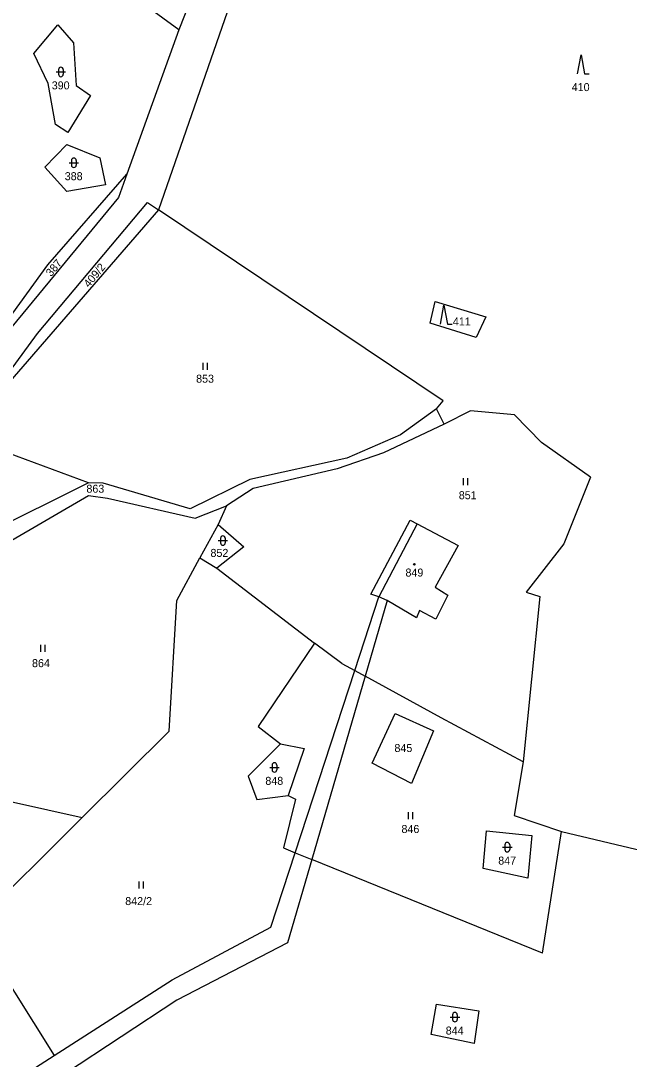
# Model space of a CAD drawing. Extents: x -670359 to -668019, y -978807 to -976674.
# Drawn here: x -669137.4 to -669008.2, y -977619.9 to -977399.4 of the extents above; entities that cross this region are included whole.
import ezdxf

# ---------------------------------------------------------------- set-up
doc = ezdxf.new("R2010")
doc.units = 0
for name, color, linetype in [('Hranice parcel', 7, 'Continuous'), ('Parcelní čísla', 7, 'Continuous'), ('Vnitřní kresba', 7, 'Continuous'), ('Značky budov', 7, 'Continuous'), ('Značky kultur', 7, 'Continuous')]:
    doc.layers.add(name, color=color, linetype=linetype)

msp = doc.modelspace()

# ---------------------------------------------------------------- linework, layer by layer
at = {"layer": 'Hranice parcel'}
for points in [[(-669085.36, -977373.91), (-669108.16, -977439.61)], [(-669092.73, -977373.17), (-669103.87, -977401.38)], [(-669103.87, -977401.38), (-669135.98, -977377.85)], [(-669134.63, -977406.42), (-669129.57, -977400.27)], [(-669129.57, -977400.27), (-669126.22, -977404.12)], [(-669103.87, -977401.38), (-669114.86, -977431.99)], [(-669126.22, -977404.12), (-669125.61, -977413.16)], [(-669131.61, -977412.75), (-669134.63, -977406.42)], [(-669130.04, -977421.47), (-669131.61, -977412.75)], [(-669125.61, -977413.16), (-669122.57, -977415.33)], [(-669122.57, -977415.33), (-669127.4, -977423.16)], [(-669127.4, -977423.16), (-669130.04, -977421.47)], [(-669132.31, -977430.51), (-669127.65, -977425.72)], [(-669127.65, -977425.72), (-669120.62, -977428.54)], [(-669120.62, -977428.54), (-669119.43, -977434.3)], [(-669127.61, -977435.72), (-669132.31, -977430.51)], [(-669131.66, -977451.23), (-669114.86, -977431.99)], [(-669114.86, -977431.99), (-669116.64, -977436.95)], [(-669119.43, -977434.3), (-669127.61, -977435.72)], [(-669116.64, -977436.95), (-669141.64, -977467.28)], [(-669133.84, -977465.83), (-669110.5, -977438.04)], [(-669110.5, -977438.04), (-669108.16, -977439.61)], [(-669108.16, -977439.61), (-669149.88, -977487.66)], [(-669047.69, -977480.11), (-669108.16, -977439.61)], [(-669142.12, -977465.6), (-669131.66, -977451.23)], [(-669050.44, -977463.62), (-669049.38, -977459.06)], [(-669049.38, -977459.06), (-669038.66, -977462.29)], [(-669038.66, -977462.29), (-669040.68, -977466.68)], [(-669040.68, -977466.68), (-669050.44, -977463.62)], [(-669149.88, -977487.66), (-669133.84, -977465.83)], [(-669049.14, -977481.86), (-669047.69, -977480.11)], [(-669049.14, -977481.86), (-669056.76, -977487.36)], [(-669047.46, -977485.07), (-669049.14, -977481.86)], [(-669041.93, -977482.28), (-669047.46, -977485.07)], [(-669032.57, -977483.11), (-669041.93, -977482.28)], [(-669026.82, -977488.96), (-669032.57, -977483.11)], [(-669047.46, -977485.07), (-669060.38, -977491.19)], [(-669056.76, -977487.36), (-669068.15, -977492.29)], [(-669123.01, -977497.58), (-669149.88, -977487.66)], [(-669016.44, -977496.35), (-669026.82, -977488.96)], [(-669060.38, -977491.19), (-669070.24, -977494.6)], [(-669068.15, -977492.29), (-669088.74, -977496.87)], [(-669070.24, -977494.6), (-669088.02, -977498.72)], [(-669123.01, -977497.58), (-669144.82, -977508.4)], [(-669119.89, -977497.59), (-669123.01, -977497.58)], [(-669101.41, -977503.08), (-669119.89, -977497.59)], [(-669088.74, -977496.87), (-669101.41, -977503.08)], [(-669016.44, -977496.35), (-669022.09, -977510.5)], [(-669140.19, -977510.25), (-669123.02, -977500.22)], [(-669123.02, -977500.22), (-669119.02, -977500.79)], [(-669088.02, -977498.72), (-669093.72, -977502.46)], [(-669119.02, -977500.79), (-669100.38, -977505.08)], [(-669100.38, -977505.08), (-669093.72, -977502.46)], [(-669093.72, -977502.46), (-669095.5, -977506.38)], [(-669095.5, -977506.38), (-669099.36, -977513.49)], [(-669095.5, -977506.38), (-669090.07, -977511.11)], [(-669063.04, -977521.19), (-669054.74, -977505.45)], [(-669054.74, -977505.45), (-669053.22, -977506.25)], [(-669053.22, -977506.25), (-669044.51, -977510.84)], [(-669090.07, -977511.11), (-669095.77, -977515.66)], [(-669044.51, -977510.84), (-669049.42, -977519.7)], [(-669022.09, -977510.5), (-669030.05, -977520.8)], [(-669104.28, -977522.51), (-669099.36, -977513.49)], [(-669099.36, -977513.49), (-669095.77, -977515.66)], [(-669095.77, -977515.66), (-669075, -977531.63)], [(-669049.42, -977519.7), (-669046.71, -977521.39)], [(-669105.89, -977550.27), (-669104.28, -977522.51)], [(-669061.36, -977521.75), (-669063.04, -977521.19)], [(-669059.6, -977522.56), (-669061.36, -977521.75)], [(-669053.37, -977526.25), (-669059.6, -977522.56)], [(-669046.71, -977521.39), (-669049.29, -977526.51)], [(-669027.17, -977521.69), (-669030.73, -977556.8)], [(-669030.05, -977520.8), (-669027.17, -977521.69)], [(-669052.72, -977524.66), (-669053.37, -977526.25)], [(-669049.29, -977526.51), (-669052.72, -977524.66)], [(-669075, -977531.63), (-669086.99, -977549.28)], [(-669069.25, -977535.89), (-669075, -977531.63)], [(-669069.25, -977535.89), (-669066.49, -977537.41)], [(-669066.49, -977537.41), (-669064.27, -977538.62)], [(-669048.15, -977547.47), (-669064.27, -977538.62)], [(-669062.76, -977557.11), (-669057.92, -977546.56)], [(-669057.92, -977546.56), (-669049.77, -977550.19)], [(-669030.73, -977556.8), (-669048.15, -977547.47)], [(-669105.89, -977550.27), (-669124.36, -977568.61)], [(-669086.99, -977549.28), (-669082.28, -977552.98)], [(-669049.77, -977550.19), (-669054.45, -977561.37)], [(-669082.28, -977552.98), (-669089.11, -977559.84)], [(-669082.28, -977552.98), (-669077.24, -977553.95)], [(-669077.24, -977553.95), (-669080.64, -977563.94)], [(-669054.45, -977561.37), (-669062.76, -977557.11)], [(-669030.73, -977556.8), (-669032.61, -977568.16)], [(-669169.48, -977558.58), (-669124.36, -977568.61)], [(-669089.11, -977559.84), (-669087.29, -977564.8)], [(-669087.29, -977564.8), (-669080.64, -977563.94)], [(-669080.64, -977563.94), (-669079.04, -977564.75)], [(-669079.04, -977564.75), (-669081.63, -977575.06)], [(-669147.59, -977591.68), (-669124.36, -977568.61)], [(-669032.61, -977568.16), (-669022.61, -977571.62)], [(-669039.21, -977579.42), (-669038.47, -977571.42)], [(-669038.47, -977571.42), (-669028.86, -977572.41)], [(-669028.86, -977572.41), (-669029.69, -977581.52)], [(-669026.62, -977597.45), (-669022.61, -977571.62)], [(-669022.61, -977571.62), (-668988.01, -977579.77)], [(-669081.63, -977575.06), (-669079.14, -977576.08)], [(-669084.33, -977591.93), (-669079.14, -977576.08)], [(-669075.59, -977577.52), (-669080.74, -977595.22)], [(-669079.14, -977576.08), (-669075.59, -977577.52)], [(-669026.62, -977597.45), (-669075.59, -977577.52)], [(-669029.69, -977581.52), (-669039.21, -977579.42)], [(-669147.59, -977591.68), (-669130.3, -977619.14)], [(-669105.27, -977603.08), (-669084.33, -977591.93)], [(-669080.74, -977595.22), (-669104.24, -977607.4)], [(-669130.3, -977619.14), (-669105.27, -977603.08)], [(-669104.24, -977607.4), (-669127.9, -977622.95)], [(-669050.27, -977614.72), (-669049.12, -977608.24)], [(-669049.12, -977608.24), (-669040.16, -977609.63)], [(-669040.16, -977609.63), (-669041.14, -977616.59)], [(-669041.14, -977616.59), (-669050.27, -977614.72)], [(-669156.04, -977635.66), (-669130.3, -977619.14)]]:
    msp.add_lwpolyline(points, dxfattribs=at)
at = {"layer": 'Vnitřní kresba'}
for points in [[(-669053.22, -977506.25), (-669061.36, -977521.75)], [(-669066.49, -977537.41), (-669061.36, -977521.75)], [(-669059.6, -977522.56), (-669064.27, -977538.62)], [(-669079.14, -977576.08), (-669066.49, -977537.41)], [(-669064.27, -977538.62), (-669075.59, -977577.52)]]:
    msp.add_lwpolyline(points, dxfattribs=at)
at = {"layer": 'Značky budov'}
msp.add_circle((-669053.82, -977514.85), 0.175, dxfattribs=at)
at = {"layer": 'Značky kultur'}
for p, q in [((-669129.9, -977410.31), (-669127.9, -977410.31)), ((-669129.4, -977409.81), (-669129.4, -977410.81)), ((-669128.4, -977409.81), (-669128.4, -977410.81)), ((-669127.14, -977429.59), (-669125.14, -977429.59)), ((-669126.64, -977429.09), (-669126.64, -977430.09)), ((-669125.64, -977429.09), (-669125.64, -977430.09)), ((-669098.74, -977472.09), (-669098.74, -977473.59)), ((-669097.74, -977473.59), (-669097.74, -977472.09)), ((-669043.47, -977496.53), (-669043.47, -977498.03)), ((-669042.47, -977498.03), (-669042.47, -977496.53)), ((-669094.99, -977509.32), (-669094.99, -977510.32)), ((-669093.99, -977509.32), (-669093.99, -977510.32)), ((-669095.49, -977509.82), (-669093.49, -977509.82)), ((-669133.25, -977531.96), (-669133.25, -977533.46)), ((-669132.25, -977533.46), (-669132.25, -977531.96)), ((-669084.54, -977557.98), (-669082.54, -977557.98)), ((-669084.04, -977557.48), (-669084.04, -977558.48)), ((-669083.04, -977557.48), (-669083.04, -977558.48)), ((-669055.17, -977567.46), (-669055.17, -977568.96)), ((-669054.17, -977568.96), (-669054.17, -977567.46)), ((-669035.08, -977574.91), (-669033.08, -977574.91)), ((-669034.58, -977574.41), (-669034.58, -977575.41)), ((-669033.58, -977574.41), (-669033.58, -977575.41)), ((-669112.37, -977582.2), (-669112.37, -977583.7)), ((-669111.37, -977583.7), (-669111.37, -977582.2)), ((-669046.2, -977611), (-669044.2, -977611)), ((-669045.7, -977610.5), (-669045.7, -977611.5)), ((-669044.7, -977610.5), (-669044.7, -977611.5))]:
    msp.add_line(p, q, dxfattribs=at)
for points in [[(-669019.18, -977410.69), (-669018.43, -977406.69), (-669017.68, -977410.69), (-669016.68, -977410.69)], [(-669048.29, -977463.85), (-669047.54, -977459.85), (-669046.79, -977463.85), (-669045.79, -977463.85)]]:
    msp.add_lwpolyline(points, dxfattribs=at)
msp.add_circle((-669053.82, -977514.85), 0.175, dxfattribs=at)
for centre, start, end in [((-669128.9, -977409.81), 0, 180), ((-669128.9, -977410.81), 180, 0), ((-669126.14, -977429.09), 0, 180), ((-669126.14, -977430.09), 180, 0), ((-669094.49, -977509.32), 0, 180), ((-669094.49, -977510.32), 180, 0), ((-669083.54, -977557.48), 0, 180), ((-669083.54, -977558.48), 180, 0), ((-669034.08, -977574.41), 0, 180), ((-669034.08, -977575.41), 180, 0), ((-669045.2, -977610.5), 0, 180), ((-669045.2, -977611.5), 180, 0)]:
    msp.add_arc(centre, 0.5, start, end, dxfattribs=at)

# ---------------------------------------------------------------- texts
at = {"layer": 'Parcelní čísla'}
for s, p in [('390', (-669130.83, -977414.01)), ('410', (-669020.4, -977414.37)), ('388', (-669128.07, -977433.29)), ('411', (-669045.64, -977464.14)), ('853', (-669100.17, -977476.29)), ('863', (-669123.47, -977499.65)), ('851', (-669044.39, -977501.03)), ('852', (-669097.12, -977513.28)), ('849', (-669055.71, -977517.45)), ('864', (-669135.02, -977536.69)), ('845', (-669058.05, -977554.71)), ('848', (-669085.47, -977561.68)), ('846', (-669056.56, -977571.9)), ('847', (-669036.01, -977578.61)), ('842/2', (-669115.22, -977587.21)), ('844', (-669047.16, -977614.7))]:
    msp.add_text(s, height=1.7, dxfattribs=at).set_placement(p)
for s, rotation, p in [('387', 49.9166, (-669130.96, -977453.89)), ('409/2', 50.4613, (-669122.92, -977456.2))]:
    msp.add_text(s, height=1.7, rotation=rotation, dxfattribs=at).set_placement(p)

doc.saveas('drawing.dxf')
